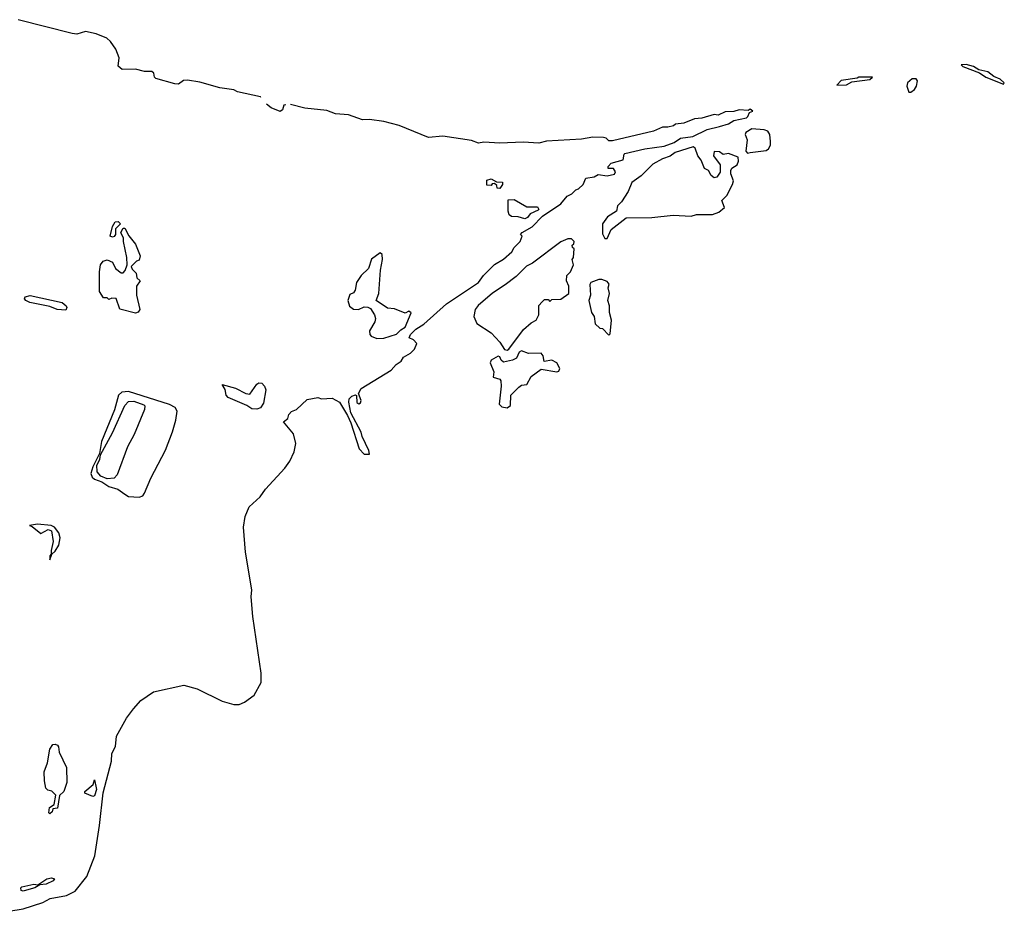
# Model space of a CAD drawing. Extents: x 2472589 to 2662339, y 701009 to 849030.
# Tile 406 of 406: x 2656826 to 2662339, y 771933 to 776938. Entities that reach past the tile are written whole.
import ezdxf

# ---------------------------------------------------------------- set-up
doc = ezdxf.new("R2010")
doc.units = 0

msp = doc.modelspace()

# ---------------------------------------------------------------- linework, layer by layer
at = {"layer": '0CON05XD'}
for points in [[(2658176.6, 776502.2), (2658174.5, 776505), (2658046.1, 776533.9), (2658025, 776545.2), (2657946.8, 776556.8), (2657835, 776587.5), (2657765, 776599.4), (2657742.6, 776597.4), (2657715, 776576.9), (2657695, 776578.5), (2657587.6, 776607.6), (2657580.8, 776615), (2657577.6, 776637.6), (2657565, 776648), (2657525, 776648.2), (2657475, 776660), (2657399.7, 776659.7), (2657377.6, 776677.6), (2657382.5, 776725), (2657365, 776772.5), (2657335, 776815.6), (2657313.3, 776835), (2657255, 776859.2), (2657195, 776872), (2657145, 776857.5), (2657119.7, 776859.7), (2656817.8, 776937.8)], [(2662335, 776577.5), (2662338.8, 776585), (2662316, 776605), (2662280.3, 776620.3), (2662246.7, 776645), (2662197, 776657), (2662166.7, 776675), (2662125, 776687.3), (2662096.7, 776685), (2662106.2, 776675), (2662200, 776640), (2662235, 776616), (2662335, 776577.5)], [(2661401.7, 776571.7), (2661455, 776572.5), (2661485, 776590), (2661586.4, 776603.6), (2661600, 776615), (2661525, 776616.7), (2661515, 776610), (2661425, 776597.5), (2661401.7, 776571.7)], [(2661815, 776532.5), (2661835, 776547.1), (2661846.9, 776565), (2661853.1, 776595), (2661845, 776607.1), (2661823.5, 776606.5), (2661796.2, 776585), (2661792.5, 776565), (2661797.7, 776547.7), (2661805, 776532.5), (2661815, 776532.5)], [(2656695, 771932.7), (2656845, 771958.1), (2656955, 771994.2), (2656996.7, 772015), (2657087.4, 772032.6), (2657136.7, 772056.7), (2657201.1, 772138.9), (2657246.2, 772255), (2657272.8, 772425), (2657292.8, 772607.2), (2657340.3, 772785), (2657342.8, 772827.2), (2657362.2, 772867.7), (2657367.8, 772925), (2657423.6, 773026.4), (2657462.3, 773077.7), (2657504.9, 773125.1), (2657575, 773173.1), (2657745, 773210.3), (2657820.1, 773190.1), (2657960.5, 773120.5), (2658025, 773103), (2658055, 773103), (2658085, 773114.4), (2658139.5, 773155), (2658178.1, 773225), (2658177.4, 773277.4), (2658132.2, 773595), (2658122.8, 773705), (2658125.3, 773745), (2658091, 773955), (2658079.3, 774095), (2658089.3, 774155), (2658111.3, 774208.7), (2658173.3, 774265), (2658202.2, 774307.8), (2658310.7, 774425), (2658339.1, 774465), (2658362.6, 774517.4), (2658372.2, 774565), (2658359, 774619), (2658303.8, 774686.2), (2658327.5, 774705), (2658333, 774727), (2658347, 774743), (2658376.1, 774753.9), (2658435, 774810), (2658495, 774821.2), (2658515, 774813.8), (2658575, 774817.5), (2658616.5, 774796.5), (2658661.8, 774721.8), (2658680, 774680), (2658725.8, 774535), (2658753.8, 774503.8), (2658784.3, 774505), (2658781.1, 774525), (2658743.5, 774603.5), (2658738.1, 774628.1), (2658679.2, 774735), (2658668.8, 774795), (2658671.2, 774815), (2658685, 774830), (2658707, 774837), (2658712.5, 774832.5), (2658713.1, 774793.1), (2658725, 774786.2), (2658735, 774792), (2658737.1, 774805), (2658722.5, 774845), (2658738.8, 774871.2), (2658905, 774974), (2658934, 775006), (2658962.5, 775025), (2658975, 775047.5), (2659015, 775070), (2659037, 775093), (2659050, 775125), (2659030, 775145), (2659007.5, 775155), (2659013.8, 775175), (2659044, 775205), (2659087.9, 775232.1), (2659215, 775346.2), (2659393.9, 775466.1), (2659423.3, 775505), (2659485, 775565.8), (2659534.1, 775595.9), (2659581.7, 775638.3), (2659595, 775662.5), (2659627.5, 775695), (2659640, 775725), (2659630, 775735), (2659640, 775745), (2659695, 775777.5), (2659753.6, 775836.4), (2659855, 775906.7), (2659890.7, 775949.3), (2659918.3, 775961.7), (2659940, 775985), (2659955, 775990), (2659980, 776015), (2659995, 776050), (2660041.7, 776058.3), (2660065, 776070), (2660115, 776062.5), (2660157, 776073), (2660162.5, 776085), (2660150, 776105), (2660120, 776105), (2660120, 776115), (2660137.5, 776135), (2660205, 776152.5), (2660210, 776185), (2660215, 776187.5), (2660325.9, 776214.1), (2660435, 776230), (2660490.7, 776249.3), (2660525, 776273.3), (2660595, 776283.8), (2660675, 776323.3), (2660745, 776338.8), (2660795, 776354), (2660825, 776373.3), (2660895, 776388.8), (2660903.3, 776395), (2660911.7, 776418.3), (2660930, 776425), (2660915, 776437.5), (2660905, 776430), (2660855, 776432.5), (2660825, 776423.3), (2660775, 776422.5), (2660736.4, 776403.6), (2660715, 776406.7), (2660645, 776386.7), (2660605, 776382), (2660545, 776358.8), (2660497, 776353), (2660485.9, 776344.1), (2660455, 776336.7), (2660425, 776336.2), (2660375, 776313.8), (2660145, 776260), (2660125, 776260), (2660110, 776275), (2660095, 776278.8), (2660035, 776278.9), (2659971.7, 776268.3), (2659775, 776256.6), (2659733, 776247), (2659645, 776251.1), (2659515, 776246.1), (2659425, 776252.1), (2659395, 776246.4), (2659355, 776261.5), (2659195, 776285.9), (2659115, 776278.2), (2658951.4, 776345), (2658865, 776366.7), (2658785, 776378.3), (2658745, 776377.4), (2658666.2, 776405), (2658595, 776410.3), (2658545, 776428.7), (2658422, 776442), (2658341.6, 776462.7)], [(2658315.3, 776461.4), (2658305, 776459.2), (2658297, 776433), (2658285, 776424), (2658234.2, 776444.2), (2658208.3, 776465)], [(2660900.7, 776190.7), (2660915, 776193.3), (2661005, 776206), (2661018, 776215), (2661030, 776235), (2661030, 776255), (2661025.8, 776295), (2661015, 776313.3), (2660995, 776321.2), (2660926.1, 776326.1), (2660892.5, 776305), (2660887.5, 776295), (2660898.8, 776265), (2660890.7, 776200.7), (2660900.7, 776190.7)], [(2660101.7, 775711.7), (2660115, 775712.5), (2660137.3, 775762.7), (2660221.3, 775828.7), (2660365, 775830.6), (2660485, 775842.3), (2660585, 775838.1), (2660615, 775847.5), (2660705, 775847.1), (2660739.7, 775860.3), (2660772.5, 775885), (2660757.5, 775925), (2660785, 775952.5), (2660817.5, 776015), (2660822.5, 776035), (2660806.7, 776075), (2660807, 776093), (2660813.6, 776106.4), (2660842.5, 776125), (2660850, 776145), (2660848.3, 776168.3), (2660795, 776187.5), (2660765, 776182.5), (2660745, 776197.5), (2660715, 776200), (2660710, 776175), (2660747.5, 776125), (2660747, 776083), (2660730, 776055), (2660715, 776052.5), (2660697.5, 776065), (2660683, 776093), (2660660, 776105), (2660640.7, 776150.7), (2660623.3, 776175), (2660608.3, 776218.3), (2660596.2, 776226.2), (2660495, 776193.3), (2660467, 776173), (2660425, 776158.8), (2660371.2, 776128.8), (2660305.9, 776064.1), (2660253.6, 776026.4), (2660232.5, 775975), (2660195, 775917.5), (2660172.5, 775895), (2660167.5, 775865), (2660116.7, 775833.3), (2660090, 775795), (2660088.3, 775738.3), (2660101.7, 775711.7)], [(2659515, 775992.5), (2659500, 775995), (2659498.3, 776008.3), (2659485, 776020), (2659471.7, 776018.3), (2659465, 776010), (2659441.7, 776011.7), (2659441.7, 776038.3), (2659465, 776046.7), (2659495, 776030), (2659528.3, 776028.3), (2659530, 776015), (2659515, 775992.5)], [(2659655, 775823.3), (2659616.1, 775833.9), (2659580, 775835), (2659566.7, 775845), (2659560, 775865), (2659561.7, 775928.3), (2659595, 775930), (2659665, 775890), (2659725, 775890), (2659732.5, 775875), (2659729.3, 775870.7), (2659685, 775850), (2659669.6, 775830.5), (2659655, 775823.3)], [(2657475, 775293.3), (2657386.4, 775316.4), (2657366.4, 775376.4), (2657342.5, 775377.5), (2657325, 775370), (2657315, 775380), (2657295, 775380), (2657272.5, 775415), (2657272.5, 775525), (2657277.5, 775565), (2657292.5, 775585), (2657315, 775592.5), (2657345, 775580), (2657362.5, 775545), (2657395, 775520), (2657405, 775520), (2657416.4, 775533.6), (2657427.5, 775565), (2657426.7, 775605), (2657406.7, 775695), (2657407.5, 775715), (2657392.5, 775745), (2657405, 775770), (2657415, 775770), (2657436.4, 775726.4), (2657475, 775680), (2657500, 775615), (2657495, 775590), (2657480, 775585), (2657450, 775555), (2657455, 775540), (2657478.3, 775518.3), (2657481.7, 775491.7), (2657500, 775475), (2657480, 775445), (2657480, 775395), (2657498, 775315), (2657489.6, 775300.5), (2657475, 775293.3)], [(2657345, 775720), (2657333.3, 775725), (2657345, 775780), (2657360, 775805), (2657376.7, 775806.7), (2657390, 775795), (2657363, 775767), (2657362.5, 775735), (2657355, 775723.3), (2657345, 775720)], [(2659555, 775087.5), (2659565, 775093.3), (2659647, 775203), (2659689.3, 775240.7), (2659717.5, 775255), (2659732.5, 775285), (2659733, 775337), (2659751.7, 775358.3), (2659765, 775370), (2659785, 775370), (2659795, 775360), (2659805, 775370), (2659855, 775372.5), (2659900, 775405), (2659900, 775445), (2659887.5, 775475), (2659890, 775505), (2659910, 775525), (2659927.5, 775565), (2659920, 775595), (2659927.5, 775605), (2659930, 775655), (2659921.7, 775661.7), (2659920, 775675), (2659928.3, 775681.7), (2659930, 775695), (2659915, 775710), (2659895, 775710), (2659855, 775693.3), (2659696.6, 775573.4), (2659662.7, 775557.3), (2659605, 775500), (2659545, 775451.9), (2659474, 775406), (2659393.2, 775336.8), (2659375.5, 775314.5), (2659368.6, 775275), (2659385.7, 775235.7), (2659465, 775183.3), (2659515, 775132.5), (2659540, 775090), (2659555, 775087.5)], [(2658825, 775152.3), (2658865, 775154.8), (2658935, 775176.2), (2658959.3, 775200.7), (2658984.6, 775215), (2659018.2, 775295), (2659005, 775305.3), (2658985, 775293.8), (2658925, 775318.8), (2658885, 775321.3), (2658822.6, 775365), (2658836.5, 775405), (2658845.4, 775535), (2658858.1, 775595), (2658855, 775622.9), (2658845, 775632.7), (2658795, 775597.1), (2658778.7, 775545), (2658738.8, 775505), (2658711.2, 775465), (2658705, 775422.5), (2658695, 775407.5), (2658675, 775398.8), (2658664.1, 775365), (2658672.8, 775332.8), (2658695, 775316.1), (2658723.8, 775315), (2658755, 775329.2), (2658775, 775328), (2658789.7, 775319.7), (2658812.5, 775285), (2658817.5, 775265), (2658813.8, 775245), (2658784.5, 775195.5), (2658786.5, 775175), (2658794.3, 775164.3), (2658825, 775152.3)], [(2660125, 775170), (2660131.7, 775178.3), (2660139.4, 775255), (2660128.3, 775298.3), (2660129, 775335), (2660118.9, 775365), (2660128.3, 775405), (2660121.5, 775435), (2660126.6, 775456.6), (2660115, 775472.2), (2660085, 775482.5), (2660068.3, 775481.7), (2660023.3, 775466.7), (2660017.5, 775455), (2660022.5, 775395), (2660012.5, 775365), (2660028.3, 775298.3), (2660042.5, 775275), (2660047.5, 775235), (2660075, 775210), (2660088.3, 775208.3), (2660125, 775170)], [(2657085, 775310), (2657035.3, 775315.3), (2656995, 775331.1), (2656883.2, 775353.2), (2656860, 775365), (2656853.3, 775375), (2656856, 775385), (2656885, 775392.7), (2657063, 775353), (2657085.5, 775335), (2657090, 775325), (2657085, 775310)], [(2659555, 774763.8), (2659573.9, 774776.1), (2659576.2, 774835), (2659620.3, 774879.7), (2659635, 774890), (2659665, 774893.6), (2659690, 774940), (2659745, 774980), (2659833.8, 774966.2), (2659845, 774970), (2659850, 774985), (2659833.8, 775015), (2659805, 775030), (2659763, 775023), (2659757.5, 775055), (2659745, 775070), (2659675, 775067.5), (2659635, 775082.5), (2659622.5, 775075), (2659607.7, 775042.3), (2659585, 775030), (2659535, 775020), (2659521.7, 775031.7), (2659515, 775050), (2659505, 775052.5), (2659465, 775030), (2659460.8, 775015), (2659480, 774965), (2659476, 774935), (2659513.6, 774923.6), (2659520, 774915), (2659522, 774885), (2659510, 774785), (2659525, 774770), (2659555, 774763.8)], [(2658153.8, 774756.2), (2658125, 774757.6), (2658096.9, 774776.9), (2657992.5, 774822.5), (2657981.3, 774835), (2657976.4, 774866.4), (2657960, 774895), (2658035, 774874), (2658092.5, 774845), (2658115, 774841.2), (2658152.8, 774897.2), (2658165, 774903.9), (2658181.4, 774901.4), (2658196.9, 774885), (2658203.5, 774865), (2658190.8, 774789.2), (2658175, 774764.3), (2658153.8, 774756.2)], [(2657495, 774264.4), (2657515, 774271.2), (2657525.6, 774285), (2657559.7, 774370.3), (2657643, 774527), (2657681.3, 774628.7), (2657700.5, 774695), (2657707.3, 774745), (2657696, 774766), (2657665, 774782.8), (2657435, 774855.2), (2657397.5, 774852.5), (2657378.5, 774835), (2657356.5, 774753.5), (2657283.2, 774575), (2657272.3, 774507.7), (2657235, 774433.3), (2657225.2, 774395.2), (2657232.2, 774375), (2657245, 774363.4), (2657285, 774349.2), (2657325, 774322.8), (2657375, 774308.9), (2657415, 774280.4), (2657435, 774267.9), (2657495, 774264.4)], [(2657315, 774366.9), (2657280.8, 774380.8), (2657260.4, 774405), (2657257.2, 774442.7), (2657273.8, 774475), (2657278.5, 774501.5), (2657345.6, 774624.4), (2657415, 774776.8), (2657435, 774798.5), (2657465, 774801), (2657520.6, 774780.6), (2657526.2, 774775), (2657524.8, 774755), (2657466.1, 774613.9), (2657430, 774545), (2657372.3, 774387.7), (2657355, 774370.3), (2657315, 774366.9)], [(2656995, 773912.5), (2657005.8, 773944.2), (2657025, 773960.8), (2657045.4, 773995), (2657053.3, 774035), (2657045, 774063.8), (2657021.2, 774095), (2657002.5, 774105), (2656925, 774111.5), (2656880, 774105), (2656895, 774100), (2656945, 774060), (2656985, 774083.1), (2657004.5, 774074.5), (2657013.5, 774015), (2657001.4, 773965), (2657002.5, 773945), (2656994.1, 773934.1), (2656995, 773912.5)], [(2656995, 772490), (2656990, 772495), (2656992.5, 772525), (2657018.3, 772541.7), (2657027.5, 772595), (2657006.1, 772616.1), (2656983, 772623), (2656973, 772633), (2656964.1, 772674.1), (2656963.5, 772725), (2656980.8, 772775), (2656995, 772851.2), (2657012.3, 772877.7), (2657025, 772880), (2657037.5, 772875), (2657042.5, 772865), (2657047.5, 772835), (2657088.8, 772748.8), (2657090.8, 772665), (2657072.5, 772615), (2657048.3, 772591.7), (2657038.3, 772521.7), (2657011.7, 772518.3), (2657008.3, 772501.7), (2656995, 772490)], [(2657235, 772586.7), (2657190, 772605), (2657190, 772615), (2657237.5, 772655), (2657245, 772680), (2657255.7, 772625.7), (2657245, 772590), (2657235, 772586.7)], [(2656845, 772056), (2656835, 772060), (2656832, 772075), (2656838.3, 772081.7), (2656905, 772095.7), (2656928.3, 772091.7), (2656977.5, 772125), (2657005, 772132), (2657020, 772125), (2657013.8, 772115), (2656975, 772096), (2656938.3, 772091.7), (2656910, 772075), (2656865, 772062.5), (2656845, 772056)]]:
    msp.add_lwpolyline(points, dxfattribs=at)

doc.saveas('drawing.dxf')
